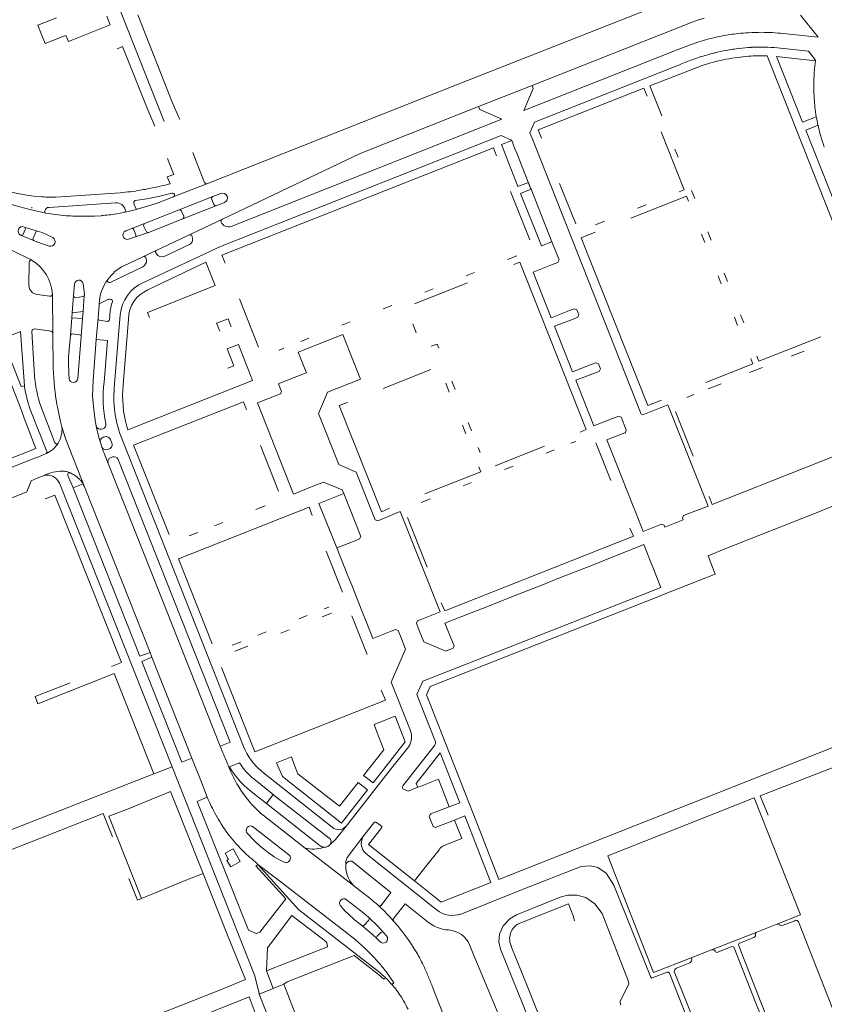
# Model space of a CAD drawing. Extents: x 145000 to 155000, y 457500 to 470000.
# Tile 470 of 548: x 154571 to 154755, y 464747 to 464973. Entities that reach past the tile are written whole.
import ezdxf

# ---------------------------------------------------------------- set-up
doc = ezdxf.new("R2010")
doc.units = 0
doc.header["$LTSCALE"] = 0.2
doc.header["$MEASUREMENT"] = 0
doc.layers.add('kant verharding', color=252, linetype='Continuous', lineweight=0)

msp = doc.modelspace()

# ---------------------------------------------------------------- linework, layer by layer
at = {"layer": 'kant verharding', "lineweight": 0}
for p, q in [((154594.14, 464974.79), (154604.11, 464949.47)), ((154591.79, 464971.65), (154591.02, 464973.61)), ((154753.85, 464968.78), (154749.8, 464973.82)), ((154591.79, 464971.65), (154587.58, 464969.97)), ((154745.86, 464969.64), (154753.85, 464968.78)), ((154721.53, 464965.88), (154686.43, 464952.03)), ((154744.53, 464966.37), (154751.63, 464965.6)), ((154737.93, 464964.44), (154736.02, 464964.25)), ((154753.23, 464963.43), (154753.02, 464961.54)), ((154688.91, 464949.33), (154721.46, 464962.22)), ((154727.25, 464962.32), (154725.53, 464961.67)), ((154729, 464962.88), (154727.25, 464962.32)), ((154730.7, 464963.32), (154729, 464962.88)), ((154753.02, 464961.54), (154752.93, 464960.5)), ((154752.93, 464960.5), (154752.92, 464960.37)), ((154676.11, 464952.91), (154688.35, 464957.76)), ((154688.61, 464957.05), (154686.43, 464952.03)), ((154688.61, 464957.05), (154688.35, 464957.76)), ((154752.83, 464958.26), (154752.84, 464956.6)), ((154676.38, 464952.24), (154676.11, 464952.91)), ((154681.44, 464950.06), (154676.38, 464952.24)), ((154753.16, 464952.25), (154753.42, 464950.59)), ((154619.44, 464925.45), (154681.44, 464950.06)), ((154753.81, 464948.65), (154753.92, 464948.14)), ((154683.69, 464945.12), (154684.43, 464943.28)), ((154684.43, 464943.28), (154684.83, 464942.28)), ((154689.03, 464943.94), (154688.64, 464944.92)), ((154721.8, 464941.32), (154721.06, 464943.2)), ((154604.87, 464941.03), (154606.13, 464937.88)), ((154612.24, 464938.42), (154610.67, 464942.39)), ((154684.83, 464942.28), (154688.02, 464934.28)), ((154613.38, 464935.58), (154612.24, 464938.42)), ((154688.02, 464934.28), (154688.12, 464934.02)), ((154688.02, 464934.28), (154688.12, 464934.02)), ((154698.33, 464926.09), (154694.64, 464935.34)), ((154574.23, 464932.45), (154575.72, 464932.31)), ((154598.1, 464933.68), (154599, 464933.83)), ((154606.21, 464932.25), (154605.64, 464932.02)), ((154615.27, 464932.31), (154607.56, 464929.28)), ((154615.27, 464932.31), (154615.12, 464932.2)), ((154617.08, 464933.02), (154615.27, 464932.31)), ((154687.8, 464922.45), (154683.42, 464933.5)), ((154688.12, 464934.02), (154692.89, 464921.98)), ((154725.57, 464931.85), (154724.82, 464933.72)), ((154573.81, 464929.86), (154573.79, 464929.69)), ((154577.76, 464929.85), (154592.98, 464930.9)), ((154597.58, 464929.76), (154597.18, 464930.79)), ((154615.02, 464931.67), (154615.5, 464930.48)), ((154712.51, 464929.67), (154714.43, 464930.44)), ((154579.18, 464928.21), (154581.18, 464927.98)), ((154588.19, 464927.85), (154589.76, 464927.95)), ((154593.18, 464928.37), (154594.91, 464928.69)), ((154594.91, 464928.69), (154597.8, 464929.37)), ((154607.56, 464929.28), (154599.63, 464926.16)), ((154607.64, 464929.29), (154607.56, 464929.28)), ((154608.1, 464928.99), (154608.6, 464927.8)), ((154608.39, 464927.22), (154608.5, 464927.3)), ((154575.13, 464924.4), (154572.1, 464925.35)), ((154599.63, 464926.16), (154595.31, 464924.46)), ((154599.97, 464924.39), (154599.41, 464925.62)), ((154599.63, 464926.16), (154599.53, 464926.04)), ((154602.28, 464919.97), (154617.45, 464927.15)), ((154617.45, 464927.15), (154617.27, 464927.03)), ((154702.84, 464925.86), (154704.94, 464926.69)), ((154572.33, 464924.78), (154571.85, 464923.74)), ((154574.1, 464922.78), (154574.65, 464924.05)), ((154595.95, 464922.54), (154597.56, 464923.1)), ((154597.15, 464924.71), (154597.63, 464923.58)), ((154597.56, 464923.1), (154597.63, 464923.23)), ((154727.9, 464921.81), (154727.16, 464923.69)), ((154728.58, 464924.22), (154729.32, 464922.36)), ((154609.92, 464921.37), (154604.15, 464918.61)), ((154594.91, 464916.5), (154599.21, 464918.53)), ((154599.21, 464918.53), (154602.28, 464919.97)), ((154599.43, 464918.6), (154599.21, 464918.53)), ((154599.91, 464918.35), (154600.06, 464917.8)), ((154602.33, 464919.19), (154602.18, 464919.42)), ((154682.73, 464917.93), (154684.82, 464918.76)), ((154573.15, 464911.99), (154573.22, 464917.33)), ((154599.22, 464916.26), (154591.76, 464912.69)), ((154685.51, 464917.3), (154684.2, 464916.78)), ((154673.27, 464914.18), (154675.18, 464914.94)), ((154731.66, 464912.32), (154730.92, 464914.21)), ((154732.32, 464914.76), (154733.06, 464912.87)), ((154583.6, 464912.25), (154583.39, 464909.66)), ((154585.85, 464909.92), (154585.56, 464912.4)), ((154591.2, 464913.31), (154591.16, 464913.22)), ((154661.4, 464907.77), (154673.53, 464912.56)), ((154577.84, 464909.52), (154575.1, 464909.88)), ((154578.52, 464909.9), (154578.63, 464901)), ((154583.39, 464909.66), (154583.07, 464905.68)), ((154583.39, 464909.66), (154583.4, 464909.52)), ((154583.79, 464909.15), (154585.48, 464909.42)), ((154585.86, 464909.78), (154585.85, 464909.92)), ((154663.77, 464910.42), (154665.69, 464911.18)), ((154588.99, 464904.6), (154589.23, 464907.5)), ((154589.24, 464907.75), (154589.23, 464907.5)), ((154589.24, 464907.75), (154591.23, 464908.75)), ((154591.92, 464908.78), (154592.06, 464908.73)), ((154621.35, 464908.91), (154625.73, 464897.85)), ((154656.22, 464907.42), (154654.28, 464906.66)), ((154583.07, 464905.68), (154582.98, 464904.57)), ((154585.55, 464906.04), (154583.07, 464905.68)), ((154585.42, 464904.39), (154585.55, 464906.04)), ((154592.78, 464889.42), (154594.07, 464905.27)), ((154735.41, 464902.84), (154734.68, 464904.73)), ((154736.07, 464905.27), (154736.82, 464903.4)), ((154582.98, 464904.57), (154582.65, 464900.62)), ((154582.98, 464904.57), (154585.42, 464904.39)), ((154585.09, 464900.32), (154585.42, 464904.39)), ((154588.57, 464899.63), (154588.99, 464904.6)), ((154588.99, 464904.6), (154589.01, 464904.35)), ((154591.04, 464903.76), (154589.34, 464904)), ((154595.98, 464904.29), (154594.76, 464889.22)), ((154646.73, 464903.66), (154644.8, 464902.9)), ((154661.82, 464901.14), (154661.02, 464903.2)), ((154574.46, 464891.3), (154573.83, 464901.53)), ((154578.25, 464901.54), (154574.4, 464902.03)), ((154578.63, 464901), (154578.59, 464901.15)), ((154582.72, 464900.71), (154582.65, 464900.62)), ((154584.7, 464900.68), (154583.14, 464900.89)), ((154584.34, 464890.71), (154585.09, 464900.32)), ((154634.79, 464896.69), (154644.99, 464900.72)), ((154644.99, 464900.72), (154646.67, 464896.49)), ((154637.26, 464899.9), (154635.38, 464899.15)), ((154636.46, 464892.52), (154634.79, 464896.69)), ((154646.67, 464896.49), (154649.03, 464890.54)), ((154747.63, 464895.79), (154750.61, 464896.96)), ((154630.61, 464889.58), (154636.24, 464891.81)), ((154654.25, 464888.4), (154665.17, 464892.72)), ((154738.13, 464892.04), (154741.12, 464893.21)), ((154572.12, 464889.03), (154572.14, 464888.91)), ((154630.32, 464889.46), (154630.61, 464889.58)), ((154669.39, 464887.53), (154668.57, 464889.63)), ((154670.01, 464890.06), (154670.77, 464888.14)), ((154728.69, 464888.3), (154731.63, 464889.46)), ((154723.74, 464886.34), (154725.4, 464886.99)), ((154719.45, 464884.66), (154713.68, 464882.39)), ((154579.07, 464875.98), (154575.86, 464884.36)), ((154721.18, 464883.14), (154725.26, 464872.89)), ((154673.15, 464878.04), (154672.39, 464879.96)), ((154673.75, 464880.57), (154674.49, 464878.71)), ((154588.57, 464879.82), (154588.6, 464879.73)), ((154590.05, 464879.14), (154589.78, 464879.07)), ((154589.51, 464876.05), (154589.86, 464874.96)), ((154590.56, 464877.33), (154590.18, 464877.21)), ((154591.81, 464876.72), (154592.11, 464875.91)), ((154622.3, 464806.41), (154594.56, 464876.54)), ((154697.24, 464875.85), (154698.39, 464876.29)), ((154702.96, 464875.94), (154706.37, 464867.36)), ((154575.41, 464872.77), (154576.54, 464873.28)), ((154576.54, 464873.28), (154577.18, 464873.53)), ((154589.86, 464874.96), (154589.9, 464874.89)), ((154591.3, 464871.23), (154590.36, 464873.57)), ((154591.57, 464874.57), (154591.15, 464874.4)), ((154626.17, 464875.35), (154630.3, 464864.9)), ((154676.02, 464874.85), (154676.46, 464873.73)), ((154679.86, 464870.66), (154691.22, 464875.17)), ((154691.55, 464873.6), (154693.42, 464874.33)), ((154591.26, 464871.35), (154591.3, 464871.23)), ((154592.3, 464872.71), (154591.86, 464872.53)), ((154577.2, 464868.76), (154576.55, 464868.46)), ((154580.82, 464869.5), (154580.22, 464869.48)), ((154663.81, 464864.24), (154676.58, 464869.3)), ((154676.58, 464869.3), (154676.14, 464870.47)), ((154682.07, 464869.84), (154684.01, 464870.61)), ((154707.88, 464870.57), (154708.89, 464868.02)), ((154573.65, 464867.24), (154575.08, 464867.88)), ((154575.08, 464867.88), (154576.25, 464868.33)), ((154576.55, 464868.46), (154576.25, 464868.33)), ((154576.25, 464868.33), (154576.55, 464868.46)), ((154576.67, 464868.47), (154576.55, 464868.46)), ((154605.98, 464801.79), (154580.15, 464866.74)), ((154582.06, 464868.47), (154583.26, 464865.65)), ((154585.54, 464866.55), (154583.26, 464865.65)), ((154585.54, 464866.55), (154585.21, 464867.07)), ((154672.59, 464866.09), (154674.51, 464866.85)), ((154708.89, 464868.02), (154711.19, 464862.22)), ((154586.05, 464865.49), (154600.88, 464827.96)), ((154662.93, 464862.27), (154665.03, 464863.1)), ((154711.19, 464862.22), (154712.16, 464859.78)), ((154625.12, 464860.68), (154627.21, 464861.51)), ((154658.16, 464860.22), (154653.95, 464858.51)), ((154667.31, 464837.23), (154658.16, 464860.22)), ((154723.01, 464859.29), (154724.38, 464859.82)), ((154615.67, 464856.95), (154617.57, 464857.7)), ((154659.84, 464858.88), (154664.32, 464847.51)), ((154722.93, 464858.35), (154718.71, 464856.66)), ((154609.83, 464854.64), (154611.86, 464855.44)), ((154647.87, 464853.55), (154643.66, 464851.91)), ((154641.21, 464851.19), (154644.94, 464841.77)), ((154643.66, 464851.91), (154646.04, 464845.91)), ((154709.98, 464851.07), (154707.43, 464850.06)), ((154713.97, 464852.65), (154709.98, 464851.07)), ((154715.64, 464848.43), (154713.97, 464852.65)), ((154707.43, 464850.06), (154701.78, 464847.83)), ((154716.03, 464847.46), (154715.64, 464848.43)), ((154685.95, 464778.08), (154859.33, 464846.65)), ((154699.19, 464846.81), (154693.51, 464844.57)), ((154701.78, 464847.83), (154699.19, 464846.81)), ((154716.03, 464847.46), (154717.79, 464842.83)), ((154646.04, 464845.91), (154647.06, 464843.34)), ((154693.51, 464844.57), (154690.98, 464843.56)), ((154647.06, 464843.34), (154649.38, 464837.49)), ((154690.98, 464843.56), (154685.25, 464841.3)), ((154665.05, 464820.16), (154717.12, 464840.7)), ((154680.68, 464839.5), (154676.96, 464838.03)), ((154682.74, 464840.31), (154680.68, 464839.5)), ((154685.25, 464841.3), (154682.74, 464840.31)), ((154717.12, 464840.7), (154718.19, 464841.12)), ((154640.72, 464837.92), (154641.85, 464838.37)), ((154649.38, 464837.49), (154650.34, 464835.09)), ((154663.08, 464835.59), (154667.31, 464837.23)), ((154668.29, 464837.64), (154667.54, 464839.35)), ((154676.96, 464838.03), (154674.42, 464837.02)), ((154634.99, 464835.66), (154636.89, 464836.41)), ((154642.4, 464836.97), (154640.3, 464836.14)), ((154647.1, 464836.34), (154650.6, 464827.49)), ((154674.42, 464837.02), (154668.41, 464834.65)), ((154625.59, 464831.95), (154627.46, 464832.67)), ((154632.76, 464833.16), (154630.82, 464832.4)), ((154668.41, 464834.65), (154670.15, 464830.43)), ((154619.71, 464829.62), (154621.75, 464830.42)), ((154623.27, 464829.42), (154620.27, 464828.23)), ((154600.88, 464827.96), (154601.31, 464826.86)), ((154601.31, 464826.86), (154610.47, 464803.77)), ((154592.7, 464823.13), (154601.79, 464800.18)), ((154656.08, 464821.17), (154660.46, 464810.22)), ((154652.82, 464809.81), (154652.16, 464811.5)), ((154617.55, 464805), (154616.95, 464806.52)), ((154651.95, 464798.1), (154659.27, 464807.47)), ((154658.75, 464797.4), (154666.09, 464806.78)), ((154660.11, 464806.41), (154659.88, 464806.12)), ((154610.47, 464803.77), (154612.5, 464798.62)), ((154618.13, 464803.61), (154618.91, 464801.76)), ((154633.9, 464802.35), (154633.24, 464804.04)), ((154601.79, 464800.18), (154605.98, 464801.79)), ((154618.91, 464801.76), (154619.08, 464801.8)), ((154624.61, 464799.06), (154629.08, 464795.48)), ((154642.99, 464787.68), (154626.44, 464800.75)), ((154612.5, 464798.62), (154613.99, 464794.85)), ((154662.71, 464797.3), (154662.21, 464797.1)), ((154605.59, 464796.12), (154607.08, 464792.36)), ((154627.52, 464793.42), (154624.83, 464795.56)), ((154629.08, 464795.48), (154627.52, 464793.42)), ((154629.08, 464795.48), (154629.33, 464795.26)), ((154629.33, 464795.26), (154641.93, 464785.46)), ((154644.71, 464788.9), (154650.68, 464796.5)), ((154740.56, 464795.16), (154742.39, 464790.73)), ((154607.08, 464792.36), (154608.85, 464787.89)), ((154639.86, 464783.71), (154627.52, 464793.42)), ((154665.17, 464791.01), (154669.4, 464792.66)), ((154551.45, 464775.92), (154590.17, 464791.13)), ((154590.17, 464791.13), (154592.27, 464785.76)), ((154626.76, 464790.71), (154636.37, 464783.18)), ((154608.85, 464787.89), (154613.01, 464777.38)), ((154624.55, 464788), (154632.65, 464781.67)), ((154645.72, 464788.12), (154645.86, 464788.29)), ((154652.74, 464789.07), (154653.85, 464788.23)), ((154653.9, 464787.81), (154653.73, 464787.6)), ((154670.6, 464789.59), (154666.38, 464787.94)), ((154618.18, 464787.19), (154618.72, 464786.46)), ((154624.59, 464785.06), (154623.18, 464786.49)), ((154646.02, 464781.05), (154649.62, 464785.73)), ((154649.71, 464785.87), (154649.62, 464785.73)), ((154649.71, 464785.87), (154649.8, 464786.04)), ((154621.51, 464783.2), (154622.25, 464782.44)), ((154636.37, 464783.18), (154648.14, 464774.09)), ((154640.54, 464783.29), (154640.87, 464783.36)), ((154640.56, 464783.39), (154640.87, 464783.36)), ((154626.83, 464783.01), (154628.02, 464782.09)), ((154666.04, 464769.44), (154650.26, 464781.93)), ((154664.24, 464779.25), (154667.05, 464782.8)), ((154625.58, 464779.45), (154625.35, 464779.71)), ((154645.7, 464779.13), (154645.73, 464779.29)), ((154661.45, 464775.71), (154664.24, 464779.25)), ((154613.01, 464777.38), (154608.92, 464775.74)), ((154613.01, 464777.38), (154618.34, 464764.05)), ((154597.98, 464771.27), (154596.04, 464776.26)), ((154608.92, 464775.74), (154598.95, 464771.66)), ((154649.09, 464773.33), (154648.14, 464774.09)), ((154685.96, 464773.63), (154672.24, 464768.17)), ((154598.95, 464771.66), (154597.98, 464771.27)), ((154644.49, 464769.96), (154645.17, 464769.2)), ((154653.21, 464770), (154653, 464770.17)), ((154645.51, 464768.82), (154645.17, 464769.2)), ((154645.51, 464768.82), (154646.23, 464768.12)), ((154656.62, 464766.49), (154655.78, 464767.44)), ((154649.98, 464765.64), (154650.95, 464766.7)), ((154744.38, 464765.77), (154739.79, 464763.97)), ((154744.51, 464765.79), (154744.38, 464765.77)), ((154748.49, 464766.56), (154745.83, 464765.55)), ((154757.92, 464744.52), (154749.33, 464766.31)), ((154653.7, 464763.85), (154652.88, 464763.01)), ((154654.33, 464763.88), (154655.04, 464763.08)), ((154668.06, 464764.57), (154668.55, 464764.45)), ((154669.2, 464764.48), (154668.55, 464764.45)), ((154729.41, 464759.91), (154739.79, 464763.97)), ((154739.66, 464763.88), (154739.58, 464763.8)), ((154739.79, 464763.97), (154739.66, 464763.88)), ((154650.22, 464760.14), (154648.55, 464761.65)), ((154652.91, 464762.38), (154653.52, 464761.78)), ((154674.85, 464758.98), (154674.12, 464760.86)), ((154739.1, 464762.73), (154736.04, 464761.52)), ((154651.47, 464758.89), (154650.22, 464760.14)), ((154661.98, 464759.19), (154661.54, 464759.92)), ((154724.77, 464758.09), (154729.41, 464759.91)), ((154721.44, 464755.68), (154724.46, 464756.93)), ((154724.88, 464757.87), (154724.77, 464758.09)), ((154627.54, 464755.1), (154629.06, 464751.08)), ((154729.74, 464732.78), (154720.91, 464754.96)), ((154629.06, 464751.08), (154631.5, 464752.03)), ((154631.5, 464752.03), (154632.26, 464752.54)), ((154631.5, 464752.03), (154634.66, 464743.95)), ((154667.86, 464745.55), (154665.48, 464751.59)), ((154625.88, 464749.78), (154625.83, 464749.92)), ((154629.06, 464751.08), (154625.88, 464749.78)), ((154628.98, 464741.96), (154625.88, 464749.78)), ((154658.92, 464748.25), (154658.43, 464749.06))]:
    msp.add_line(p, q, dxfattribs=at)
at = {"layer": 'kant verharding', "lineweight": 0, "flags": 128}
for points in [[(154725.92, 464979.43), (154724.38, 464978.96), (154671.44, 464958.06), (154613.91, 464935.27), (154606.21, 464932.25)], [(154576.07, 464969.44), (154575.22, 464971.58), (154579.48, 464973.25)], [(154607.7, 464949.97), (154607.57, 464950.25), (154605.97, 464953.95), (154598.09, 464973.96)], [(154727.76, 464973.19), (154726.19, 464972.68), (154724.65, 464972.11), (154688.35, 464957.76)], [(154581.14, 464969.03), (154576.91, 464967.33), (154576.07, 464969.44)], [(154587.58, 464969.97), (154582.2, 464967.82), (154581.64, 464969.23), (154581.14, 464969.03)], [(154480.95, 464966.7), (154541.33, 464942.17), (154546.55, 464940.31), (154565.28, 464934.25), (154568.23, 464933.49), (154570.21, 464933.08), (154572.2, 464932.73)], [(154601.97, 464948.47), (154600.39, 464952.15), (154594.56, 464966.64), (154593.33, 464966.16)], [(154753.23, 464963.43), (154753.25, 464963.56), (154751.63, 464965.6)], [(154762.59, 464903.46), (154765.84, 464904.74), (154742.14, 464964.52)], [(154753.23, 464963.43), (154744.33, 464964.4), (154750.29, 464949.38), (154753.42, 464950.59)], [(154718.04, 464950.8), (154715.31, 464957.68), (154725.53, 464961.67)], [(154690.53, 464945.7), (154689.73, 464947.57), (154713.95, 464957.14), (154714.69, 464955.27)], [(154617.45, 464927.15), (154648.97, 464942.16), (154676.11, 464952.91)], [(154688.64, 464944.92), (154687.84, 464946.94), (154688.91, 464949.33)], [(154753.81, 464948.65), (154751, 464947.55), (154758.02, 464929.85), (154760.36, 464930.77)], [(154681.24, 464946.32), (154617.01, 464920.87), (154599.35, 464912.64)], [(154681.24, 464946.32), (154683.63, 464945.27), (154683.69, 464945.12)], [(154717.92, 464947.13), (154723.17, 464933.89), (154721.99, 464933.42)], [(154618.11, 464917.06), (154617.34, 464918.89), (154679.51, 464943.49), (154680.19, 464941.65)], [(154683.69, 464945.12), (154681.32, 464944.22), (154685.12, 464934.6), (154687.52, 464935.51), (154688.02, 464934.28)], [(154713.68, 464882.39), (154713.31, 464882.54), (154689.03, 464943.94)], [(154606.13, 464937.88), (154606.34, 464937.36), (154604.83, 464936.83), (154605.48, 464935.25)], [(154544.13, 464932), (154568.44, 464920.42), (154570.73, 464919.29), (154573.89, 464917.73)], [(154573.37, 464929.36), (154569.9, 464930.31), (154563.47, 464932.39)], [(154579.3, 464932.18), (154594.04, 464933.19), (154595.82, 464933.38)], [(154597.45, 464931.4), (154600.15, 464931.79), (154602.84, 464932.33), (154605.91, 464933.1)], [(154598.14, 464929.48), (154600.09, 464930.03), (154602.52, 464930.83), (154605.64, 464932.02)], [(154688.12, 464934.02), (154685.73, 464933.02), (154690.5, 464921.01), (154692.89, 464921.98)], [(154710.92, 464927.36), (154723.72, 464932.42), (154724.16, 464931.3)], [(154608.39, 464927.22), (154615.98, 464930.2), (154617.96, 464930.98)], [(154579.18, 464928.21), (154577.04, 464928.55), (154573.37, 464929.36)], [(154597.56, 464923.1), (154600.54, 464924.13), (154608.39, 464927.22)], [(154571.25, 464923.51), (154574.96, 464921.93), (154577.76, 464921)], [(154578.62, 464922.92), (154577.15, 464923.66), (154576.22, 464924.06), (154575.13, 464924.4)], [(154702.77, 464924.14), (154699.6, 464922.88), (154714.86, 464884.49), (154717.97, 464885.73)], [(154692.89, 464921.98), (154694.53, 464917.82), (154694.28, 464917.24), (154692.83, 464916.68)], [(154600.41, 464910.95), (154613.62, 464917.27), (154615.79, 464911.93)], [(154685.51, 464917.3), (154700.72, 464878.98), (154699.37, 464878.38)], [(154692.83, 464916.68), (154688.61, 464915.03), (154692.72, 464904.6), (154696.93, 464906.23)], [(154600.77, 464904.64), (154600.33, 464905.75), (154615.79, 464911.93)], [(154585.55, 464906.04), (154585.83, 464909.67), (154585.85, 464909.92)], [(154592.26, 464908.19), (154592.07, 464907.66), (154591.73, 464906.17), (154591.57, 464904.14)], [(154696.93, 464906.23), (154698.05, 464906.66), (154698.61, 464906.41), (154699.08, 464905.29), (154698.82, 464904.7), (154697.73, 464904.28)], [(154619.47, 464902.51), (154618.74, 464904.37), (154616.13, 464903.34), (154616.84, 464901.55)], [(154697.73, 464904.28), (154693.51, 464902.64), (154697.62, 464892.22), (154701.85, 464893.85)], [(154572.12, 464889.03), (154571.38, 464888.81), (154567.08, 464899.72), (154571.26, 464901.41), (154572.12, 464889.03)], [(154578.63, 464901), (154578.74, 464892.95), (154578.83, 464890.85), (154579.01, 464888.75), (154579.25, 464886.79)], [(154582.65, 464900.62), (154582.25, 464895.65), (154582.2, 464894.37), (154582.27, 464891.67), (154582.35, 464890.68)], [(154754.46, 464900.25), (154740.27, 464894.64), (154739.82, 464895.79)], [(154588.09, 464882.93), (154587.69, 464886.66), (154587.83, 464890.2), (154588.57, 464899.63)], [(154588.57, 464899.63), (154591.16, 464899.4), (154590.37, 464889.85)], [(154618.72, 464893.01), (154620.09, 464893.57), (154618.55, 464897.5), (154621.1, 464898.49), (154624.36, 464890.22), (154595.8, 464878.91), (154595.55, 464879.71)], [(154665.23, 464898.07), (154666.62, 464898.55), (154667.02, 464897.62)], [(154631.53, 464897.66), (154631.43, 464897.54), (154630.56, 464897.2), (154630.41, 464897.22)], [(154521.44, 464854.05), (154523.77, 464853.03), (154524.51, 464854.84), (154574.71, 464874.69), (154572.05, 464881.56), (154571.5, 464883.19), (154567.13, 464894.5), (154567, 464894.76)], [(154701.85, 464893.85), (154702.95, 464894.28), (154703.52, 464894.04), (154703.98, 464892.89), (154703.73, 464892.3), (154702.62, 464891.88)], [(154728.16, 464889.76), (154738.92, 464894.01), (154738.43, 464895.24)], [(154636.24, 464891.81), (154636.67, 464891.98), (154636.46, 464892.52)], [(154702.62, 464891.88), (154698.4, 464890.26), (154702.51, 464879.84), (154706.74, 464881.49)], [(154630.32, 464889.46), (154630.97, 464887.72), (154630.73, 464887.17), (154629.73, 464886.77)], [(154641.26, 464886.93), (154641.52, 464887.55), (154649.03, 464890.54)], [(154629.73, 464886.77), (154625.48, 464885.08), (154633.76, 464864.22), (154638, 464865.92)], [(154648.11, 464869.22), (154644.08, 464870.97), (154639.45, 464882.67), (154641.26, 464886.93)], [(154605.24, 464854.97), (154597.13, 464875.41), (154622.25, 464885.35), (154622.95, 464883.5)], [(154646.11, 464885.16), (154644.21, 464884.48), (154653.85, 464860.18), (154655.69, 464861.02)], [(154724.38, 464859.82), (154728.64, 464861.46), (154719.45, 464884.66)], [(154573.47, 464883.61), (154577.25, 464873.94), (154577.18, 464873.53)], [(154579.68, 464884.09), (154580.31, 464881.13), (154580.72, 464879.59)], [(154706.74, 464881.49), (154708.21, 464882.06), (154708.78, 464881.8), (154709.92, 464878.89), (154709.71, 464878.26), (154709.61, 464878.22)], [(154728.9, 464863.66), (154729.6, 464861.8), (154772.79, 464878.89), (154772.06, 464880.71)], [(154580.72, 464879.59), (154581.56, 464876.97), (154586.05, 464865.49)], [(154709.61, 464878.22), (154705.48, 464876.63), (154707.88, 464870.57)], [(154575.41, 464872.77), (154574.85, 464872.58), (154546.05, 464861.04), (154531.09, 464855.13), (154529.67, 464854.62)], [(154616.95, 464806.52), (154603.2, 464841.24), (154591.3, 464871.23)], [(154593.6, 464872.15), (154619.24, 464807.41), (154616.95, 464806.52)], [(154653.95, 464858.51), (154653, 464858.13), (154652.43, 464858.36), (154648.11, 464869.22)], [(154732.32, 464851.58), (154753.61, 464860.02), (154756.56, 464861.19), (154778.85, 464870.02)], [(154567.57, 464862.7), (154572.66, 464864.7), (154573.65, 464867.24)], [(154638, 464865.92), (154640.63, 464866.97), (154644.89, 464865.17), (154645.22, 464864.33)], [(154583.26, 464865.65), (154598.54, 464827.08), (154600.88, 464827.96)], [(154643.66, 464851.91), (154639.54, 464862.09), (154645.22, 464864.33)], [(154645.22, 464864.33), (154649.12, 464854.52), (154648.87, 464853.94), (154647.87, 464853.55)], [(154576.89, 464863.11), (154579.12, 464863.96), (154594.34, 464825.63), (154592.08, 464824.73)], [(154637.99, 464859.31), (154637.33, 464861.22), (154607.37, 464849.43), (154615.12, 464829.97)], [(154712.16, 464859.78), (154713.81, 464855.62), (154718.01, 464857.3)], [(154722.93, 464858.35), (154722.79, 464858.71), (154723.01, 464859.29)], [(154710.69, 464856.43), (154711.55, 464854.62), (154668.34, 464837.53), (154668.29, 464837.64)], [(154718.01, 464857.3), (154718.58, 464857.07), (154718.71, 464856.66)], [(154718.19, 464841.12), (154730.29, 464845.9), (154728.63, 464850.12), (154732.32, 464851.58)], [(154666.24, 464807.47), (154661.99, 464818.33), (154663.35, 464821.4), (154672.87, 464825.1), (154717.79, 464842.83)], [(154650.34, 464835.09), (154651.89, 464831.18), (154656.1, 464832.84)], [(154662.53, 464832.96), (154661.85, 464834.66), (154662.11, 464835.21), (154663.08, 464835.59)], [(154656.1, 464832.84), (154657.09, 464833.23), (154657.68, 464833), (154658.35, 464831.32)], [(154670.15, 464830.43), (154670.53, 464829.5), (154670.28, 464828.92), (154668.57, 464828.23), (154663.56, 464830.36), (154662.53, 464832.96)], [(154658.35, 464831.32), (154659.38, 464828.73), (154656.08, 464821.17)], [(154601.31, 464826.86), (154598.99, 464825.9), (154608.16, 464802.88), (154610.47, 464803.77)], [(154617.26, 464824.55), (154624.89, 464805.25), (154654.76, 464817.04), (154653.82, 464819.34)], [(154582.56, 464821.01), (154574.56, 464817.85), (154575.21, 464816.2), (154592.7, 464823.13)], [(154676.52, 464786.85), (154664.21, 464818.28), (154665.05, 464820.16)], [(154558.6, 464811.53), (154565.47, 464814.16), (154566.05, 464812.57), (154549.86, 464806.11), (154554.11, 464795.03), (154554.99, 464793.06), (154558.01, 464785.55), (154561.02, 464784.25), (154601.79, 464800.18)], [(154659.27, 464807.47), (154656.97, 464813.41), (154652.16, 464811.5)], [(154652.82, 464809.81), (154654.39, 464805.67), (154649.79, 464799.79), (154651.95, 464798.1)], [(154659.88, 464806.12), (154656.2, 464801.51), (154645.86, 464788.29)], [(154633.24, 464804.04), (154629.86, 464802.7), (154631.18, 464799.55), (154644.71, 464788.9)], [(154662.21, 464797.1), (154661.81, 464798), (154667.31, 464804.99), (154671.82, 464793.53), (154669.4, 464792.66)], [(154740.56, 464795.16), (154766.29, 464805.16), (154783.39, 464761.73), (154774.32, 464758.28)], [(154625.83, 464749.92), (154624.85, 464753.91), (154605.98, 464801.79)], [(154618.91, 464801.76), (154619.08, 464801.8), (154621.4, 464802.7)], [(154650.68, 464796.5), (154648.53, 464798.18), (154644.24, 464792.77), (154634.75, 464800.19), (154633.9, 464802.35)], [(154669.4, 464792.66), (154666.93, 464798.97), (154662.71, 464797.3)], [(154662.21, 464797.1), (154659.95, 464796.2), (154658.78, 464796.77)], [(154598.95, 464771.66), (154591.44, 464790.46), (154595.7, 464792.12), (154605.59, 464796.12)], [(154613.99, 464794.85), (154611.68, 464793.88), (154623.39, 464764.4), (154625.16, 464763.63), (154626.04, 464763.92), (154631.94, 464771.54), (154625.11, 464779.14), (154625.58, 464779.45)], [(154739.17, 464794.68), (154705.67, 464781.43), (154716.17, 464754.72), (154724.77, 464758.09)], [(154744.38, 464765.77), (154749.8, 464767.89), (154739.17, 464794.68)], [(154661.45, 464775.71), (154667.51, 464770.8), (154678.93, 464775.28), (154672.93, 464790.59), (154670.6, 464789.59)], [(154666.38, 464787.94), (154666.27, 464787.9), (154665.69, 464788.16), (154664.81, 464790.42), (154665.07, 464790.97), (154665.17, 464791.01)], [(154645.86, 464788.29), (154643.32, 464785.12), (154642.14, 464784.02)], [(154649.8, 464786.04), (154650.15, 464786.41), (154652.13, 464788.98)], [(154653.73, 464787.6), (154650.91, 464784.04), (154661.45, 464775.71)], [(154670.6, 464789.59), (154672.26, 464785.36), (154668.03, 464783.68)], [(154649.62, 464785.73), (154649.71, 464785.87), (154649.8, 464786.04)], [(154676.52, 464786.85), (154680.76, 464776.02), (154685.95, 464778.08)], [(154619.35, 464778.91), (154621.53, 464780.12), (154619.9, 464783.03), (154618.07, 464782), (154618.83, 464780.58), (154618.49, 464780.34), (154619.35, 464778.91)], [(154629.3, 464781.22), (154630.35, 464780.58), (154631.59, 464779.94)], [(154653.17, 464754.95), (154634.97, 464769.02), (154625.58, 464779.45)], [(154625.58, 464779.45), (154630.49, 464775.72), (154647.75, 464762.33), (154648.55, 464761.65)], [(154647.3, 464780.06), (154649.73, 464778.06), (154655.99, 464773.05), (154653.78, 464770.08)], [(154685.96, 464773.63), (154699.55, 464778.94), (154701.74, 464779.13), (154703.42, 464778.75), (154705.32, 464777.46), (154707.05, 464774.68), (154715.47, 464753.8)], [(154701.27, 464708.92), (154686.33, 464747.26), (154681.12, 464760.04), (154680.76, 464761.7), (154680.89, 464763.48), (154681.75, 464765.36), (154683.24, 464766.99), (154684.81, 464767.91), (154694.74, 464771.97), (154696.51, 464772.38), (154698.58, 464772.39), (154700.64, 464771.87), (154702.72, 464770.46), (154704.37, 464768.21), (154710.43, 464752.62), (154710.47, 464752.02), (154708.62, 464748.29)], [(154650.96, 464767.28), (154649.82, 464768.26), (154645.89, 464771.37)], [(154664.67, 464766.16), (154659.29, 464770.45), (154656.66, 464767.18), (154656.53, 464766.88), (154656.62, 464766.49)], [(154698.07, 464766.53), (154697.77, 464767.64), (154696.66, 464770.39), (154685.74, 464766.06)], [(154640.34, 464762.39), (154637.25, 464764.78), (154633.37, 464767.77), (154627.76, 464760.36), (154627.54, 464755.1)], [(154646.23, 464768.12), (154647.73, 464766.79), (154649.33, 464765.54)], [(154650.96, 464767.28), (154653.05, 464765.29), (154654.33, 464763.88)], [(154652.91, 464762.38), (154651.76, 464763.49), (154649.33, 464765.54)], [(154618.34, 464764.05), (154622.73, 464753.07), (154616.65, 464750.6)], [(154739.58, 464763.8), (154739.48, 464763.66), (154739.46, 464763.55)], [(154627.54, 464755.1), (154641.5, 464760.57), (154641.39, 464761.58), (154640.34, 464762.39)], [(154707.23, 464715.4), (154702.31, 464713.47), (154687.41, 464751.3), (154683.52, 464760.86)], [(154730.87, 464759.36), (154731, 464759.45), (154733.89, 464760.61)], [(154735.7, 464760.82), (154740.69, 464747.88), (154744.31, 464738.81)], [(154654.76, 464753.52), (154654.41, 464753.19), (154653.2, 464754.26), (154647.65, 464758.62), (154632.26, 464752.54)], [(154674.85, 464758.98), (154680.58, 464745.34), (154703.41, 464687.1)], [(154734.64, 464760.32), (154739.59, 464747.68), (154743.33, 464738.47)], [(154654.84, 464755.02), (154656.71, 464752.34), (154656.24, 464751.97)], [(154715.47, 464753.8), (154715.71, 464753.42), (154719.27, 464754.8), (154719.6, 464754.78), (154719.84, 464754.54), (154728.47, 464732.34)], [(154616.65, 464750.6), (154602.53, 464744.98), (154570.7, 464732.53), (154525.01, 464714.5), (154524.23, 464716.42)], [(154601.67, 464740.33), (154623.54, 464749.11), (154625.21, 464744.88)]]:
    msp.add_lwpolyline(points, dxfattribs=at)
at = {"layer": 'kant verharding', "lineweight": 0}
for centre, radius, start, end in [((154744.85, 464909.56), 60.98, 104.4549, 108.4739), ((154738.48, 464933.54), 36.17, 100.4599, 104.1674), ((154742.22, 464911.68), 58.34, 96.6047, 100.173), ((154740.86, 464920.19), 49.73, 93.4101, 96.1805), ((154741.03, 464908.89), 61.03, 90.075, 92.9349), ((154740.66, 464919.51), 50.41, 86.8782, 89.6744), ((154740.12, 464916.1), 53.85, 83.8856, 86.502), ((154744.88, 464910.36), 60.23, 108.7391, 112.8089), ((154742.01, 464917.44), 49.22, 100.8432, 104.071), ((154742.09, 464915.16), 51.48, 97.0122, 100.4576), ((154740.65, 464925.52), 41.01, 93.0209, 96.7821), ((154740.79, 464917.93), 48.61, 89.1474, 92.7105), ((154740.58, 464920.04), 46.5, 85.1214, 88.845), ((154742.04, 464916.33), 50.3, 107.8274, 110.9886), ((154745.63, 464904.16), 62.99, 104.331, 107.5509), ((154744.02, 464904.19), 60.61, 100.046, 102.7018), ((154743.57, 464904.86), 59.87, 97.2397, 99.7304), ((154740.78, 464925.02), 39.53, 91.0858, 94.1391), ((154740.7, 464914.13), 50.41, 88.3678, 90.7617), ((154742.38, 464915.6), 51.1, 111.0541, 114.1665), ((154797.52, 464957.48), 44.69, 176.2866, 178.9979), ((154814.5, 464958.63), 61.69, 181.8834, 184.1446), ((154782.76, 464956.17), 29.86, 183.8335, 187.5345), ((154784.04, 464955.62), 31.03, 189.3289, 192.9844), ((154788.02, 464955.93), 34.98, 192.8651, 196.2651), ((154796.99, 464958.53), 44.32, 196.2476, 199.6424), ((154587.11, 465001.95), 69.15, 279.9046, 282.6543), ((154579.97, 465034.86), 102.83, 282.5176, 284.3635), ((154613.83, 464935.75), 0.486, 200.3437, 279.13), ((154576.02, 464953.27), 20.9, 259.4597, 265.0929), ((154577.49, 464947.63), 15.42, 263.4068, 270.0668), ((154578.82, 464958.91), 26.73, 267.1845, 271.0241), ((154594.81, 464949.8), 16.45, 273.527, 281.5505), ((154606.06, 464932.68), 0.451, 288.8207, 110.3416), ((154615.42, 464931.86), 0.454, 132.526, 205.7668), ((154617.49, 464931.99), 1.11, 295.2714, 111.444), ((154577.77, 464928.85), 0.997, 90.6703, 167.4726), ((154593.15, 464928.78), 2.13, 14.2266, 94.4163), ((154597.63, 464930.96), 0.479, 112.0039, 199.8786), ((154597.98, 464929.86), 0.416, 193.9566, 292.9133), ((154615.93, 464930.66), 0.46, 202.3905, 277.4351), ((154577.18, 464928.93), 0.407, 159.8398, 250.0019), ((154584.51, 464962.53), 34.7, 264.4878, 267.8044), ((154585.53, 464978.98), 51.18, 267.3673, 269.9498), ((154585.82, 464978.61), 50.81, 269.6191, 272.669), ((154587.7, 464956.24), 28.36, 274.1688, 277.583), ((154588.11, 464957.5), 29.57, 276.4672, 279.876), ((154594.8, 464929.12), 0.445, 283.7669, 23.5547), ((154597.74, 464930.13), 0.763, 275.2056, 302.1736), ((154607.65, 464928.81), 0.479, 21.8012, 92.1424), ((154608.17, 464927.63), 0.462, 315.1071, 21.3378), ((154571.68, 464924.43), 1.01, 65.3177, 245.0649), ((154571.93, 464924.96), 0.427, 336.3192, 66.9335), ((154596.76, 464924.63), 0.401, 11.9197, 91.5277), ((154599.99, 464925.68), 0.585, 142.2765, 186.0851), ((154617.54, 464926.7), 0.424, 130.3598, 206.7632), ((154618.91, 464927.27), 1.9, 203.5738, 286.4117), ((154571.43, 464923.94), 0.469, 247.9374, 334.2401), ((154574.54, 464922.6), 0.477, 158.2634, 228.4925), ((154575.1, 464923.95), 0.459, 86.0007, 167.0856), ((154578.1, 464922), 1.06, 251.1741, 60.5691), ((154595.69, 464923.52), 1.01, 112.1361, 284.7338), ((154597.22, 464923.4), 0.441, 337.0136, 23.643), ((154600.42, 464924.61), 0.496, 205.9831, 284.9486), ((154609.17, 464922.63), 1.47, 300.5278, 30.5299), ((154610.04, 464923.16), 0.449, 29.5295, 104.2939), ((154599.52, 464918.19), 0.423, 22.5999, 102.6681), ((154602.51, 464919.65), 0.4, 124.4852, 213.4965), ((154603.64, 464920.16), 1.63, 216.4955, 288.1341), ((154573.66, 464917.36), 0.436, 57.5861, 184.165), ((154568.69, 464909.37), 9.84, 3.0696, 58.1234), ((154599.49, 464907.41), 10.18, 116.7162, 144.555), ((154598.51, 464917.65), 1.56, 297.0234, 5.6151), ((154575.31, 464912.03), 2.16, 181.1085, 264.4321), ((154584.59, 464912.2), 0.991, 12.1025, 176.8918), ((154599.46, 464907.28), 10.24, 143.8758, 177.3293), ((154591.57, 464913.08), 0.436, 160.681, 296.5467), ((154602.94, 464904.49), 8.91, 113.7674, 174.9251), ((154578, 464910.02), 0.533, 251.9711, 346.6489), ((154583.83, 464909.58), 0.428, 188.2573, 265.0942), ((154585.48, 464909.79), 0.371, 269.4058, 341.1181), ((154585.73, 464909.76), 0.129, 318.7137, 12.4991), ((154603.14, 464904.33), 7.16, 112.4252, 180.3337), ((154591.62, 464907.75), 1.07, 73.1873, 111.2431), ((154591.82, 464908.34), 0.459, 340.8332, 58.9807), ((154589.38, 464904.37), 0.374, 182.7893, 264.222), ((154591.12, 464904.21), 0.454, 259.0995, 351.2431), ((154574.37, 464901.49), 0.539, 86.5477, 175.6246), ((154578.02, 464901), 0.581, 14.1492, 67.2686), ((154583.13, 464900.34), 0.553, 88.9717, 138.1445), ((154584.67, 464900.26), 0.424, 8.5354, 85.7521), ((154601.23, 464893.09), 26.83, 183.8234, 198.9869), ((154583.34, 464890.76), 0.997, 184.7355, 356.8767), ((154618.58, 464886.3), 28.43, 172.824, 192.1394), ((154618.21, 464886.37), 25.61, 173.1627, 202.5741), ((154619.4, 464886.48), 24.79, 173.6504, 195.8469), ((154596.74, 464892.27), 24.83, 187.7887, 200.411), ((154649.51, 464896.6), 70.94, 187.9522, 190.1588), ((154621.11, 464886.38), 33.2, 185.9681, 191.4081), ((154589.81, 464880.11), 0.999, 283.9481, 12.1459), ((154574.44, 464879.14), 6.3, 328.9905, 4.0919), ((154620.41, 464885.79), 32.4, 190.6225, 197.4929), ((154589.53, 464880.02), 0.979, 197.4166, 284.4742), ((154574.74, 464878.94), 5.94, 294.2449, 329.1025), ((154579.48, 464876.17), 0.452, 204.8614, 322.1959), ((154590.49, 464876.26), 0.999, 107.7481, 192.1264), ((154590.87, 464876.38), 0.999, 19.5331, 107.7791), ((154591.19, 464875.5), 1.01, 291.8589, 23.5831), ((154608.78, 464880.95), 19.84, 197.5646, 201.8318), ((154590.78, 464875.31), 0.977, 205.4965, 292.2324), ((154592.22, 464871.61), 0.991, 111.2868, 194.8849), ((154592.67, 464871.78), 1, 21.715, 111.4623), ((154580.75, 464859.77), 9.67, 105.291, 111.5098), ((154581.92, 464855.19), 14.38, 96.8016, 104.9863), ((154580.55, 464863.95), 5.55, 77.4585, 87.2241), ((154580.63, 464864.48), 5.02, 65.7721, 77.0268), ((154582.48, 464868.66), 0.456, 62.1042, 204.8957), ((154579.13, 464861.58), 8.28, 57.1693, 64.5652), ((154577.4, 464865.59), 2.97, 22.6589, 104.211), ((154578.99, 464861.78), 8.2, 45.7751, 55.6059), ((154580.97, 464863.9), 5.3, 36.7765, 45.0599), ((154579.95, 464863.18), 6.52, 20.7125, 31.068), ((154656.53, 464808.66), 4.22, 327.8276, 21.6751), ((154635.41, 464811.66), 14.12, 201.8064, 230.5607), ((154665.39, 464807.3), 0.868, 323.5884, 11.4951), ((154639.54, 464813.49), 23.58, 201.0954, 204.7634), ((154644.76, 464811.81), 27.73, 201.2488, 229.5386), ((154636.42, 464812), 20.12, 210.4584, 234.8023), ((154633.28, 464809.94), 13.91, 211.363, 231.4531), ((154659.12, 464797.1), 0.473, 141.5129, 224.867), ((154650.25, 464809.98), 39.29, 202.6532, 205.9122), ((154651.83, 464810.58), 40.97, 205.71, 208.8555), ((154653.95, 464811.69), 43.36, 208.7824, 211.973), ((154646.37, 464806.99), 34.45, 212.0097, 215.0775), ((154623.89, 464787.23), 1.02, 49.2788, 226.2117), ((154644.08, 464789.62), 2.22, 240.5417, 317.6405), ((154652.48, 464788.71), 0.444, 53.6321, 142.6281), ((154653.67, 464787.99), 0.298, 321.2987, 53.4146), ((154653.01, 464813.03), 43.37, 217.7687, 220.8752), ((154641.29, 464784.63), 1.05, 324.182, 52.1337), ((154652.39, 464784.24), 3.14, 151.6597, 227.358), ((154644.36, 464805.04), 31.61, 220.1905, 223.7048), ((154640.07, 464799.95), 21.48, 223.8803, 227.9333), ((154642.88, 464802.74), 25.44, 227.4549, 230.876), ((154638.24, 464791.37), 8.4, 257.1324, 285.8897), ((154640.76, 464784.77), 1.39, 229.3393, 261.453), ((154640.74, 464785.18), 1.82, 274.0823, 320.2336), ((154669.22, 464781.37), 2.6, 117.1776, 146.4798), ((154650.74, 464811.67), 40.82, 225.7254, 228.6271), ((154652.09, 464813.29), 42.93, 228.7096, 231.4661), ((154642.46, 464801.85), 24.47, 233.842, 237.4617), ((154631.99, 464780.88), 1.03, 246.6535, 50.065), ((154649.02, 464779.56), 3.35, 153.7284, 187.4342), ((154651.8, 464778.97), 6.1, 178.5137, 233.0861), ((154646.74, 464779.21), 1.01, 56.3077, 175.6215), ((154621.19, 464734.76), 47.6, 48.7459, 54.119), ((154645.26, 464770.59), 0.999, 51.1045, 219.548), ((154621.73, 464735.57), 46.64, 43.1027, 48.5863), ((154653.46, 464770.32), 0.401, 232.4777, 323.7542), ((154650.57, 464767), 0.482, 322.0176, 35.3966), ((154670.09, 464773.54), 5.76, 225.2952, 282.6518), ((154670.64, 464772.02), 4.17, 279.8736, 292.5472), ((154649.62, 464765.81), 0.402, 223.1027, 333.9161), ((154635.58, 464747.25), 28.52, 37.3394, 42.4506), ((154670.05, 464773.2), 8.86, 232.6331, 257.0542), ((154687.07, 464762.42), 3.88, 110.101, 154.8124), ((154744.65, 464765.46), 0.358, 68.8423, 114.074), ((154744.63, 464765.31), 0.51, 28.0458, 72.9826), ((154745.45, 464765.91), 0.518, 224.915, 262.5677), ((154745.42, 464766.03), 0.634, 266.5922, 310.6584), ((154748.8, 464766.08), 0.578, 66.9046, 123.3705), ((154748.8, 464766.08), 0.584, 23.9757, 66.4076), ((154653.21, 464762.71), 0.446, 138.5736, 227.654), ((154654.27, 464762.44), 0.999, 220.8428, 39.8622), ((154654.03, 464763.55), 0.448, 46.8225, 137.8375), ((154608.38, 464725.62), 63.27, 32.8323, 37.9681), ((154668.77, 464758.74), 5.75, 21.5902, 85.7206), ((154687.07, 464762.42), 3.87, 154.798, 203.6995), ((154739.04, 464763.2), 0.475, 277.9799, 348.3153), ((154739.68, 464763.47), 0.238, 158.402, 215.2836), ((154739.12, 464763.19), 0.394, 347.2043, 20.0126), ((154734.15, 464760.06), 0.609, 65.6879, 114.9888), ((154734.12, 464760.12), 0.56, 20.0631, 60.2347), ((154736.06, 464761.06), 0.442, 160.1451, 213.9272), ((154736.07, 464761.06), 0.452, 94.1825, 160.7576), ((154612.34, 464721.39), 54.2, 41.0697, 43.784), ((154620.43, 464735.83), 47.67, 25.6404, 29.3389), ((154729.59, 464758.24), 1.68, 81.0309, 96.1049), ((154729.79, 464759.4), 0.493, 23.0391, 83.7731), ((154730.65, 464759.76), 0.436, 201.5172, 249.3995), ((154730.67, 464759.78), 0.463, 247.8329, 295.5364), ((154614.29, 464723.05), 51.64, 38.2475, 41.0949), ((154609.89, 464730.71), 59.38, 23.139, 25.6952), ((154724.09, 464757.65), 0.808, 296.7879, 340.3732), ((154724.12, 464757.66), 0.79, 338.875, 15.0503), ((154635.34, 464733.5), 27.9, 45.8671, 50.2659), ((154604.56, 464728.6), 65.11, 20.6724, 23.0027), ((154721.75, 464754.97), 0.837, 152.1248, 180.873), ((154721.62, 464754.99), 0.712, 104.6223, 148.1188), ((154635.29, 464733.48), 27.94, 41.4421, 45.8319), ((154634.67, 464733.24), 28.57, 37.6216, 40.9572), ((154633.51, 464732.81), 29.74, 33.1044, 36.9223), ((154623.38, 464728.25), 40.78, 26.243, 29.3723), ((154709.68, 464747.83), 1.16, 156.5244, 209.6817)]:
    msp.add_arc(centre, radius, start, end, dxfattribs=at)

doc.saveas('drawing.dxf')
